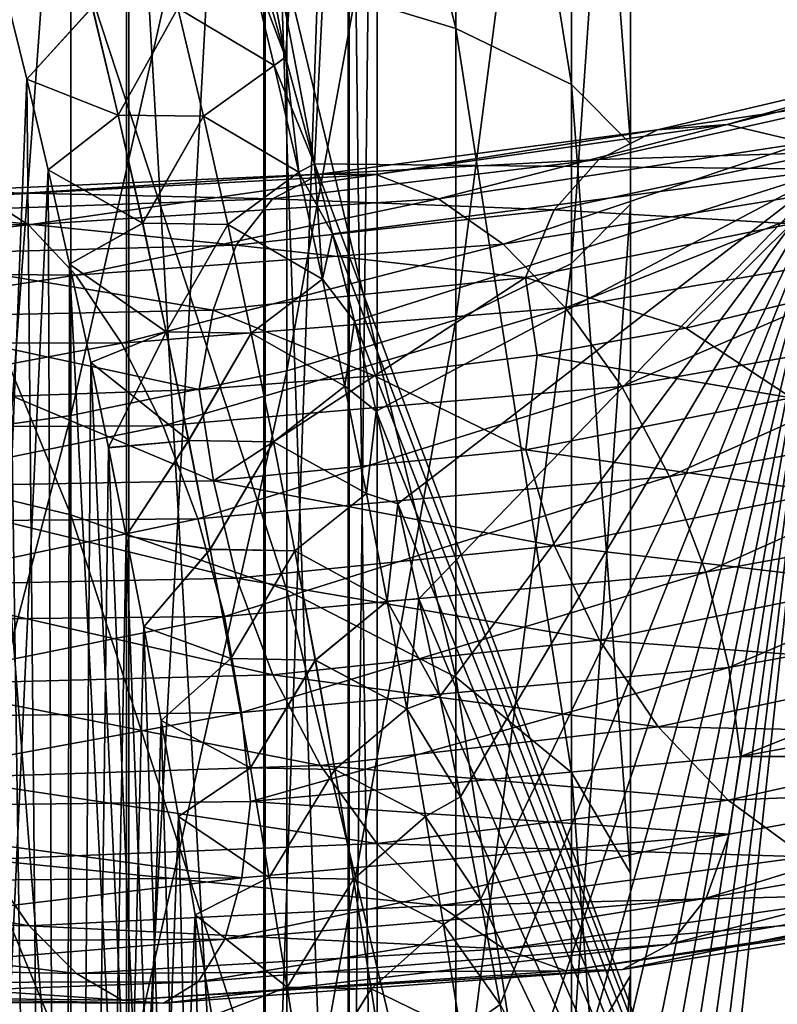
# Model space of a CAD drawing. Header units: metres. Extents: x -80 to 80, y -455 to 95.
# Tile 408 of 656: x 6.44 to 10.8, y -107.99 to -102.32. Entities that reach past the tile are written whole.
import ezdxf

# ---------------------------------------------------------------- set-up
doc = ezdxf.new("R2010")
doc.units = ezdxf.units.M
doc.layers.add('solid_501010_K_01', color=7, linetype='CONTINUOUS')
doc.layers.add('solid_501010_k_01_02', color=7, linetype='CONTINUOUS')

msp = doc.modelspace()

# ---------------------------------------------------------------- linework, layer by layer
at = {"layer": 'solid_501010_K_01'}
for points in [[(8.138932, -103.149658, 285.692749), (8.641002, -93.06414, 282.592926), (6.211315, -93.06414, 283.590271)], [(7.973248, -102.535934, 285.612549), (8.138932, -103.149658, 285.692749), (6.211315, -93.06414, 283.590271)], [(7.806744, -101.946709, 285.534424), (7.973248, -102.535934, 285.612549), (6.211315, -93.06414, 283.590271)], [(5.594839, -125.286697, 286.095825), (6.693491, -124.903366, 286.481903), (5.64194, -99.570839, 285.213287)], [(6.693491, -124.903366, 286.481903), (5.789732, -100.059715, 285.279877), (5.64194, -99.570839, 285.213287)], [(7.058206, -99.971039, 1111.132935), (7.058206, -114.336746, 1118.274292), (5.997412, -100.60714, 1110.013794)], [(6.693491, -124.903366, 286.481903), (5.938997, -100.57325, 285.349304), (5.789732, -100.059715, 285.279877)], [(6.693491, -124.903366, 286.481903), (6.089314, -101.115158, 285.421539), (5.938997, -100.57325, 285.349304)], [(7.058206, -114.336746, 1118.274292), (5.997412, -114.880135, 1117.1073), (5.997412, -100.60714, 1110.013794)], [(6.693491, -124.903366, 286.481903), (6.240568, -101.685852, 285.496643), (6.089314, -101.115158, 285.421539)], [(6.736957, -105.168839, 178.727844), (6.736957, -101.817696, 177.847321), (5.264322, -101.608498, 178.939545)], [(5.264322, -104.814117, 179.78183), (6.736957, -105.168839, 178.727844), (5.264322, -101.608498, 178.939545)], [(6.693491, -124.903366, 286.481903), (6.362265, -102.163017, 285.558807), (6.240568, -101.685852, 285.496643)], [(5.59474, -125.286728, 243.904205), (6.362363, -102.163414, 244.441147), (6.484419, -102.662056, 244.377075)], [(6.693491, -124.903366, 286.481903), (6.484328, -102.661682, 285.622894), (6.362265, -102.163017, 285.558807)], [(6.861045, -102.247932, 285.691376), (6.362265, -102.163017, 285.558807), (6.484328, -102.661682, 285.622894)], [(6.861398, -102.247833, 244.308578), (6.484419, -102.662056, 244.377075), (6.362363, -102.163414, 244.441147)], [(6.861398, -102.247833, 244.308578), (7.009393, -102.868698, 244.225357), (6.484419, -102.662056, 244.377075)], [(6.693491, -124.903366, 286.481903), (6.606784, -103.18354, 285.688934), (6.484328, -102.661682, 285.622894)], [(7.009393, -102.868698, 244.225357), (6.606865, -103.183891, 244.31102), (6.484419, -102.662056, 244.377075)], [(5.993622, -103.306686, 1106.330566), (8.17027, -103.209175, 1107.644409), (6.231832, -103.333687, 1105.739624)], [(7.897856, -103.350159, 1108.18103), (8.17027, -103.209175, 1107.644409), (5.993622, -103.306686, 1106.330566)], [(8.17027, -103.209175, 1107.644409), (8.494988, -103.210373, 1107.094727), (6.231832, -103.333687, 1105.739624)], [(6.231832, -103.333687, 1105.739624), (8.494988, -103.210373, 1107.094727), (6.494981, -103.500824, 1105.160767)], [(8.494988, -103.210373, 1107.094727), (8.853702, -103.350052, 1106.561523), (6.494981, -103.500824, 1105.160767)], [(5.793782, -103.425034, 1106.901733), (7.897856, -103.350159, 1108.18103), (5.993622, -103.306686, 1106.330566)], [(6.231832, -103.333687, 1105.739624), (6.494981, -103.500824, 1105.160767), (3.95012, -103.459595, 1104.127441)], [(7.6896, -103.616982, 1108.675049), (7.897856, -103.350159, 1108.18103), (5.793782, -103.425034, 1106.901733)], [(5.641008, -103.673462, 1107.422119), (7.6896, -103.616982, 1108.675049), (5.793782, -103.425034, 1106.901733)], [(3.95012, -103.459595, 1104.127441), (6.494981, -103.500824, 1105.160767), (4.115266, -103.767639, 1103.561401)], [(6.494981, -103.500824, 1105.160767), (6.766522, -103.789551, 1104.626465), (4.115266, -103.767639, 1103.561401)], [(7.556819, -103.991028, 1109.09668), (7.6896, -103.616982, 1108.675049), (5.641008, -103.673462, 1107.422119)], [(5.543602, -104.03434, 1107.860718), (7.556819, -103.991028, 1109.09668), (5.641008, -103.673462, 1107.422119)], [(4.115266, -103.767639, 1103.561401), (6.766522, -103.789551, 1104.626465), (4.275419, -104.177155, 1103.072754)], [(6.766522, -103.789551, 1104.626465), (7.029853, -104.181091, 1104.168579), (4.275419, -104.177155, 1103.072754)], [(4.275419, -104.177155, 1103.072754), (7.029853, -104.181091, 1104.168579), (4.420513, -104.668282, 1102.695313)], [(7.029853, -104.181091, 1104.168579), (7.268422, -104.656815, 1103.819092), (4.420513, -104.668282, 1102.695313)], [(5.544341, -105.009666, 1108.371948), (7.557827, -104.973534, 1109.608276), (6.402668, -104.48632, 1108.680664)], [(7.557827, -104.973534, 1109.608276), (7.476, -104.449081, 1109.388184), (6.402668, -104.48632, 1108.680664)], [(4.420513, -104.668282, 1102.695313), (7.268422, -104.656815, 1103.819092), (4.542338, -105.215683, 1102.45105)], [(7.268422, -104.656815, 1103.819092), (7.468734, -105.192314, 1103.598389), (4.542338, -105.215683, 1102.45105)], [(6.736957, -108.370453, 180.052658), (6.736957, -105.168839, 178.727844), (5.264322, -104.814117, 179.78183)], [(5.264322, -107.876701, 181.049118), (6.736957, -108.370453, 180.052658), (5.264322, -104.814117, 179.78183)], [(7.691499, -105.533501, 1109.672974), (7.557827, -104.973534, 1109.608276), (5.544341, -105.009666, 1108.371948)], [(5.642401, -105.575752, 1108.419312), (7.691499, -105.533501, 1109.672974), (5.544341, -105.009666, 1108.371948)], [(4.542338, -105.215683, 1102.45105), (7.468734, -105.192314, 1103.598389), (4.635594, -105.785378, 1102.344482)], [(7.468734, -105.192314, 1103.598389), (7.62207, -105.754059, 1103.509888), (4.635594, -105.785378, 1102.344482)], [(7.900521, -106.091148, 1109.608398), (7.691499, -105.533501, 1109.672974), (5.642401, -105.575752, 1108.419312)], [(5.795738, -106.145203, 1108.327637), (7.900521, -106.091148, 1109.608398), (5.642401, -105.575752, 1108.419312)], [(4.635594, -105.785378, 1102.344482), (7.62207, -105.754059, 1103.509888), (4.695232, -106.34317, 1102.37915)], [(7.62207, -105.754059, 1103.509888), (7.72013, -106.30825, 1103.556152), (4.695232, -106.34317, 1102.37915)], [(8.173578, -106.611504, 1109.416138), (7.900521, -106.091148, 1109.608398), (5.795738, -106.145203, 1108.327637)], [(5.996049, -106.682396, 1108.100098), (8.173578, -106.611504, 1109.416138), (5.795738, -106.145203, 1108.327637)], [(4.695232, -106.34317, 1102.37915), (7.72013, -106.30825, 1103.556152), (4.730627, -106.85524, 1102.562866)], [(7.72013, -106.30825, 1103.556152), (7.772001, -106.820107, 1103.747925), (4.730627, -106.85524, 1102.562866)], [(8.498786, -107.061073, 1109.099976), (8.173578, -106.611504, 1109.416138), (5.996049, -106.682396, 1108.100098)], [(6.234619, -107.153206, 1107.741699), (8.498786, -107.061073, 1109.099976), (5.996049, -106.682396, 1108.100098)], [(4.730627, -106.85524, 1102.562866), (7.72087, -107.258263, 1104.054077), (4.695683, -107.286331, 1102.876709)], [(6.49795, -107.534431, 1107.275146), (6.234619, -107.153206, 1107.741699), (3.791773, -107.06955, 1106.740601)], [(3.951926, -107.468056, 1106.242798), (6.49795, -107.534431, 1107.275146), (3.791773, -107.06955, 1106.740601)], [(8.857749, -107.417816, 1108.679688), (8.498786, -107.061073, 1109.099976), (6.234619, -107.153206, 1107.741699)], [(6.49795, -107.534431, 1107.275146), (8.857749, -107.417816, 1108.679688), (6.234619, -107.153206, 1107.741699)], [(7.72087, -107.258263, 1104.054077), (7.623463, -107.611374, 1104.483521), (4.636441, -107.629425, 1103.317627)], [(4.695683, -107.286331, 1102.876709), (7.72087, -107.258263, 1104.054077), (4.636441, -107.629425, 1103.317627)], [(9.227902, -107.66713, 1108.186279), (8.857749, -107.417816, 1108.679688), (6.49795, -107.534431, 1107.275146)], [(6.769491, -107.809952, 1106.733887), (6.49795, -107.534431, 1107.275146), (3.951926, -107.468056, 1106.242798)], [(4.117072, -107.7621, 1105.669312), (6.769491, -107.809952, 1106.733887), (3.951926, -107.468056, 1106.242798)], [(6.769491, -107.809952, 1106.733887), (9.227902, -107.66713, 1108.186279), (6.49795, -107.534431, 1107.275146)], [(7.623463, -107.611374, 1104.483521), (7.470689, -107.858002, 1104.995728), (4.543527, -107.862663, 1103.8479)], [(4.636441, -107.629425, 1103.317627), (7.623463, -107.611374, 1104.483521), (4.543527, -107.862663, 1103.8479)], [(7.032639, -107.963974, 1106.151611), (6.769491, -107.809952, 1106.733887), (4.117072, -107.7621, 1105.669312)], [(4.277114, -107.934837, 1105.055786), (7.032639, -107.963974, 1106.151611), (4.117072, -107.7621, 1105.669312)], [(7.470689, -107.858002, 1104.995728), (7.270849, -107.980942, 1105.561646), (4.421988, -107.96962, 1104.4375)], [(4.543527, -107.862663, 1103.8479), (7.470689, -107.858002, 1104.995728), (4.421988, -107.96962, 1104.4375)], [(5.555702, -110.803848, 182.534958), (6.736957, -108.370453, 180.052658), (5.264322, -107.876701, 181.049118)], [(7.270849, -107.980942, 1105.561646), (7.032639, -107.963974, 1106.151611), (4.277114, -107.934837, 1105.055786)], [(4.421988, -107.96962, 1104.4375), (7.270849, -107.980942, 1105.561646), (4.277114, -107.934837, 1105.055786)]]:
    msp.add_3dface(points, dxfattribs=at)
at = {"layer": 'solid_501010_k_01_02'}
for points in [[(7.973251, -102.535942, 244.387436), (7.80675, -101.946732, 244.465576), (8.641001, -93.06414, 247.407059)], [(8.138931, -103.149658, 244.307251), (7.973251, -102.535942, 244.387436), (8.641001, -93.06414, 247.407059)], [(11.121192, -103.180008, 245.737503), (8.138931, -103.149658, 244.307251), (8.641001, -93.06414, 247.407059)], [(8.138932, -103.149658, 285.692749), (11.12119, -103.180008, 284.262512), (8.641002, -93.06414, 282.592926)], [(11.121192, -103.180008, 245.737503), (8.641001, -93.06414, 247.407059), (10.915533, -93.06414, 248.720276)], [(11.12119, -103.180008, 284.262512), (10.915536, -93.06414, 281.279724), (8.641002, -93.06414, 282.592926)], [(6.013947, -94.661926, 1120.473755), (6.013947, -109.80146, 1128.014404), (7.071198, -95.299461, 1119.352051)], [(6.013947, -109.80146, 1128.014404), (7.071198, -110.346077, 1126.844849), (7.071198, -95.299461, 1119.352051)], [(7.071198, -95.299461, 1119.352051), (7.071198, -110.346077, 1126.844849), (7.856166, -96.026756, 1118.07251)], [(7.071198, -110.346077, 1126.844849), (7.856166, -110.967361, 1125.510498), (7.856166, -96.026756, 1118.07251)], [(7.856166, -96.026756, 1118.07251), (7.856166, -110.967361, 1125.510498), (8.338623, -96.815804, 1116.684204)], [(7.856166, -110.967361, 1125.510498), (8.338623, -111.641403, 1124.062866), (8.338623, -96.815804, 1116.684204)], [(8.338623, -96.815804, 1116.684204), (8.338623, -111.641403, 1124.062866), (8.499992, -97.636223, 1115.240845)], [(8.499992, -97.636223, 1115.240845), (8.499992, -112.342239, 1122.557739), (8.33406, -98.456413, 1113.797852)], [(8.338623, -111.641403, 1124.062866), (8.499992, -112.342239, 1122.557739), (8.499992, -97.636223, 1115.240845)], [(8.33406, -98.456413, 1113.797852), (8.33406, -113.042892, 1121.052979), (7.847216, -99.244804, 1112.410767)], [(8.951632, -102.369392, 174.96698), (8.951632, -98.536217, 174.498749), (7.980172, -98.451767, 176.065445)], [(7.980172, -102.074242, 176.507919), (8.951632, -102.369392, 174.96698), (7.980172, -98.451767, 176.065445)], [(8.499992, -112.342239, 1122.557739), (8.33406, -113.042892, 1121.052979), (8.33406, -98.456413, 1113.797852)], [(9.618257, -102.6931, 173.276947), (9.618257, -98.62883, 172.780502), (8.951632, -98.536217, 174.498749)], [(8.951632, -102.369392, 174.96698), (9.618257, -102.6931, 173.276947), (8.951632, -98.536217, 174.498749)], [(9.957342, -103.034332, 171.495377), (9.957342, -98.726456, 170.969177), (9.618257, -98.62883, 172.780502)], [(9.618257, -102.6931, 173.276947), (9.957342, -103.034332, 171.495377), (9.618257, -98.62883, 172.780502)], [(9.957342, -103.381485, 169.682953), (9.957342, -98.825775, 169.12648), (9.957342, -98.726456, 170.969177)], [(9.957342, -103.034332, 171.495377), (9.957342, -103.381485, 169.682953), (9.957342, -98.726456, 170.969177)], [(9.618257, -103.722717, 167.901398), (9.618257, -98.923409, 167.31517), (9.957342, -98.825775, 169.12648)], [(9.957342, -103.381485, 169.682953), (9.618257, -103.722717, 167.901398), (9.957342, -98.825775, 169.12648)], [(8.951632, -104.046425, 166.211365), (8.951632, -99.016022, 165.596909), (9.618257, -98.923409, 167.31517)], [(9.618257, -103.722717, 167.901398), (8.951632, -104.046425, 166.211365), (9.618257, -98.923409, 167.31517)], [(7.980172, -104.341576, 164.67041), (7.980172, -99.100464, 164.030212), (8.951632, -99.016022, 165.596909)], [(8.951632, -104.046425, 166.211365), (7.980172, -104.341576, 164.67041), (8.951632, -99.016022, 165.596909)], [(6.736957, -104.598122, 163.331024), (6.736957, -99.173866, 162.668457), (7.980172, -99.100464, 164.030212)], [(7.980172, -104.341576, 164.67041), (6.736957, -104.598122, 163.331024), (7.980172, -99.100464, 164.030212)], [(5.264322, -104.807327, 162.2388), (5.264322, -99.233719, 161.557983), (6.736957, -99.173866, 162.668457)], [(6.736957, -104.598122, 163.331024), (5.264322, -104.807327, 162.2388), (6.736957, -99.173866, 162.668457)], [(7.847216, -99.244804, 1112.410767), (7.847216, -113.71637, 1119.606567), (7.058206, -99.971039, 1111.132935)], [(8.33406, -113.042892, 1121.052979), (7.847216, -113.71637, 1119.606567), (7.847216, -99.244804, 1112.410767)], [(7.847216, -113.71637, 1119.606567), (7.058206, -114.336746, 1118.274292), (7.058206, -99.971039, 1111.132935)], [(7.980172, -105.603836, 177.435333), (7.980172, -102.074242, 176.507919), (6.736957, -101.817696, 177.847321)], [(6.736957, -105.168839, 178.727844), (7.980172, -105.603836, 177.435333), (6.736957, -101.817696, 177.847321)], [(7.759525, -101.969666, 285.557098), (7.973248, -102.535934, 285.612549), (7.806744, -101.946709, 285.534424)], [(7.759572, -101.969658, 244.442917), (7.80675, -101.946732, 244.465576), (7.973251, -102.535942, 244.387436)], [(7.759525, -101.969666, 285.557098), (7.353163, -102.252686, 285.701996), (7.907612, -102.582848, 285.647308)], [(7.907683, -102.582832, 244.352722), (7.353431, -102.252617, 244.29805), (7.759572, -101.969658, 244.442917)], [(7.759525, -101.969666, 285.557098), (7.907612, -102.582848, 285.647308), (7.973248, -102.535934, 285.612549)], [(7.907683, -102.582832, 244.352722), (7.759572, -101.969658, 244.442917), (7.973251, -102.535942, 244.387436)], [(8.951632, -106.104286, 175.948334), (8.951632, -102.369392, 174.96698), (7.980172, -102.074242, 176.507919)], [(7.980172, -105.603836, 177.435333), (8.951632, -106.104286, 175.948334), (7.980172, -102.074242, 176.507919)], [(6.861045, -102.247932, 285.691376), (6.484328, -102.661682, 285.622894), (7.009022, -102.868805, 285.774597)], [(6.861045, -102.247932, 285.691376), (7.009022, -102.868805, 285.774597), (7.353163, -102.252686, 285.701996)], [(7.353431, -102.252617, 244.29805), (7.009393, -102.868698, 244.225357), (6.861398, -102.247833, 244.308578)], [(7.009022, -102.868805, 285.774597), (7.500194, -102.874878, 285.789124), (7.353163, -102.252686, 285.701996)], [(7.353431, -102.252617, 244.29805), (7.500483, -102.874809, 244.210907), (7.009393, -102.868698, 244.225357)], [(7.907612, -102.582848, 285.647308), (7.353163, -102.252686, 285.701996), (7.500194, -102.874878, 285.789124)], [(7.907683, -102.582832, 244.352722), (7.500483, -102.874809, 244.210907), (7.353431, -102.252617, 244.29805)], [(9.618257, -106.65316, 174.317459), (9.618257, -102.6931, 173.276947), (8.951632, -102.369392, 174.96698)], [(8.951632, -106.104286, 175.948334), (9.618257, -106.65316, 174.317459), (8.951632, -102.369392, 174.96698)], [(10.514251, -102.922539, 1108.77356), (12.23203, -102.495056, 1110.735596), (10.958231, -103.027542, 1108.299561)], [(11.764464, -102.564682, 1111.167603), (12.23203, -102.495056, 1110.735596), (10.514251, -102.922539, 1108.77356)], [(7.907612, -102.582848, 285.647308), (8.049206, -103.197281, 285.736053), (7.973248, -102.535934, 285.612549)], [(7.907683, -102.582832, 244.352722), (7.973251, -102.535942, 244.387436), (8.138931, -103.149658, 244.307251)], [(8.049206, -103.197281, 285.736053), (8.138932, -103.149658, 285.692749), (7.973248, -102.535934, 285.612549)], [(10.112347, -102.95388, 1109.269775), (11.764464, -102.564682, 1111.167603), (10.514251, -102.922539, 1108.77356)], [(11.372212, -102.767738, 1111.605835), (11.764464, -102.564682, 1111.167603), (10.112347, -102.95388, 1109.269775)], [(7.907612, -102.582848, 285.647308), (7.500194, -102.874878, 285.789124), (8.049206, -103.197281, 285.736053)], [(8.049301, -103.197266, 244.263992), (7.500483, -102.874809, 244.210907), (7.907683, -102.582832, 244.352722)], [(8.049301, -103.197266, 244.263992), (7.907683, -102.582832, 244.352722), (8.138931, -103.149658, 244.307251)], [(5.59474, -125.286728, 243.904205), (6.484419, -102.662056, 244.377075), (6.606865, -103.183891, 244.31102)], [(7.009022, -102.868805, 285.774597), (6.484328, -102.661682, 285.622894), (6.606784, -103.18354, 285.688934)], [(9.957342, -107.231758, 172.598267), (9.957342, -103.034332, 171.495377), (9.618257, -102.6931, 173.276947)], [(9.618257, -106.65316, 174.317459), (9.957342, -107.231758, 172.598267), (9.618257, -102.6931, 173.276947)], [(9.77518, -103.12339, 1109.761597), (11.372212, -102.767738, 1111.605835), (10.112347, -102.95388, 1109.269775)], [(11.072343, -103.084923, 1112.025024), (11.372212, -102.767738, 1111.605835), (9.77518, -103.12339, 1109.761597)], [(7.009022, -102.868805, 285.774597), (6.606784, -103.18354, 285.688934), (7.150517, -103.491394, 285.856628)], [(7.009393, -102.868698, 244.225357), (7.150905, -103.491287, 244.143326), (6.606865, -103.183891, 244.31102)], [(7.009022, -102.868805, 285.774597), (7.150517, -103.491394, 285.856628), (7.500194, -102.874878, 285.789124)], [(7.500483, -102.874809, 244.210907), (7.150905, -103.491287, 244.143326), (7.009393, -102.868698, 244.225357)], [(7.150517, -103.491394, 285.856628), (7.640732, -103.498543, 285.874878), (7.500194, -102.874878, 285.789124)], [(7.500483, -102.874809, 244.210907), (7.64104, -103.498474, 244.125137), (7.150905, -103.491287, 244.143326)], [(8.049206, -103.197281, 285.736053), (7.500194, -102.874878, 285.789124), (7.640732, -103.498543, 285.874878)], [(8.049301, -103.197266, 244.263992), (7.64104, -103.498474, 244.125137), (7.500483, -102.874809, 244.210907)], [(8.17027, -103.209175, 1107.644409), (10.112347, -102.95388, 1109.269775), (8.494988, -103.210373, 1107.094727)], [(9.77518, -103.12339, 1109.761597), (10.112347, -102.95388, 1109.269775), (8.17027, -103.209175, 1107.644409)], [(8.494988, -103.210373, 1107.094727), (10.514251, -102.922539, 1108.77356), (8.853702, -103.350052, 1106.561523)], [(10.112347, -102.95388, 1109.269775), (10.514251, -102.922539, 1108.77356), (8.494988, -103.210373, 1107.094727)], [(10.514251, -102.922539, 1108.77356), (10.958231, -103.027542, 1108.299561), (8.853702, -103.350052, 1106.561523)], [(8.853702, -103.350052, 1106.561523), (10.958231, -103.027542, 1108.299561), (9.223856, -103.611404, 1106.074463)], [(10.958231, -103.027542, 1108.299561), (11.41637, -103.254303, 1107.873779), (9.223856, -103.611404, 1106.074463)], [(9.517422, -103.413368, 1110.221436), (11.072343, -103.084923, 1112.025024), (9.77518, -103.12339, 1109.761597)], [(10.881149, -103.494896, 1112.399414), (11.072343, -103.084923, 1112.025024), (9.517422, -103.413368, 1110.221436)], [(9.957342, -107.820374, 170.849289), (9.957342, -103.381485, 169.682953), (9.957342, -103.034332, 171.495377)], [(9.957342, -107.231758, 172.598267), (9.957342, -107.820374, 170.849289), (9.957342, -103.034332, 171.495377)], [(7.897856, -103.350159, 1108.18103), (9.77518, -103.12339, 1109.761597), (8.17027, -103.209175, 1107.644409)], [(9.517422, -103.413368, 1110.221436), (9.77518, -103.12339, 1109.761597), (7.897856, -103.350159, 1108.18103)], [(6.693438, -124.903381, 243.518112), (5.59474, -125.286728, 243.904205), (6.606865, -103.183891, 244.31102)], [(6.693491, -124.903366, 286.481903), (6.729867, -103.727005, 285.75705), (6.606784, -103.18354, 285.688934)], [(7.150517, -103.491394, 285.856628), (6.606784, -103.18354, 285.688934), (6.729867, -103.727005, 285.75705)], [(6.693438, -124.903381, 243.518112), (6.606865, -103.183891, 244.31102), (6.729939, -103.727325, 244.24292)], [(7.150905, -103.491287, 244.143326), (6.729939, -103.727325, 244.24292), (6.606865, -103.183891, 244.31102)], [(8.049206, -103.197281, 285.736053), (7.640732, -103.498543, 285.874878), (8.184613, -103.812904, 285.823273)], [(8.184732, -103.812881, 244.176773), (7.64104, -103.498474, 244.125137), (8.049301, -103.197266, 244.263992)], [(8.049206, -103.197281, 285.736053), (8.184613, -103.812904, 285.823273), (8.138932, -103.149658, 285.692749)], [(8.049301, -103.197266, 244.263992), (8.138931, -103.149658, 244.307251), (8.243674, -103.552658, 244.255295)], [(8.184732, -103.812881, 244.176773), (8.049301, -103.197266, 244.263992), (8.243674, -103.552658, 244.255295)], [(8.243674, -103.552658, 244.255295), (8.138931, -103.149658, 244.307251), (11.121192, -103.180008, 245.737503)], [(12.014874, -113.481277, 285.810364), (11.12119, -103.180008, 284.262512), (8.138932, -103.149658, 285.692749)], [(8.243662, -103.552612, 285.74472), (12.014874, -113.481277, 285.810364), (8.138932, -103.149658, 285.692749)], [(8.184613, -103.812904, 285.823273), (8.243662, -103.552612, 285.74472), (8.138932, -103.149658, 285.692749)], [(8.369874, -104.055756, 244.191101), (8.243674, -103.552658, 244.255295), (11.121192, -103.180008, 245.737503)], [(8.494734, -104.573677, 244.125824), (8.369874, -104.055756, 244.191101), (11.121192, -103.180008, 245.737503)], [(8.618401, -105.106461, 244.059708), (8.494734, -104.573677, 244.125824), (11.121192, -103.180008, 245.737503)], [(8.740445, -105.653854, 243.992798), (8.618401, -105.106461, 244.059708), (11.121192, -103.180008, 245.737503)], [(8.86043, -106.215607, 243.925171), (8.740445, -105.653854, 243.992798), (11.121192, -103.180008, 245.737503)], [(8.978451, -106.792206, 243.856918), (8.86043, -106.215607, 243.925171), (11.121192, -103.180008, 245.737503)], [(9.09433, -107.383308, 243.788254), (8.978451, -106.792206, 243.856918), (11.121192, -103.180008, 245.737503)], [(9.207618, -107.988121, 243.719345), (9.09433, -107.383308, 243.788254), (11.121192, -103.180008, 245.737503)], [(9.317998, -108.606255, 243.650284), (9.207618, -107.988121, 243.719345), (11.121192, -103.180008, 245.737503)], [(9.425593, -109.238518, 243.581192), (9.317998, -108.606255, 243.650284), (11.121192, -103.180008, 245.737503)], [(9.530066, -109.883865, 243.512283), (9.425593, -109.238518, 243.581192), (11.121192, -103.180008, 245.737503)], [(9.631024, -110.541046, 243.443802), (9.530066, -109.883865, 243.512283), (11.121192, -103.180008, 245.737503)], [(9.713399, -111.105049, 243.386398), (9.631024, -110.541046, 243.443802), (11.121192, -103.180008, 245.737503)], [(9.793194, -111.678055, 243.329391), (9.713399, -111.105049, 243.386398), (11.121192, -103.180008, 245.737503)], [(9.870226, -112.259163, 243.27298), (9.793194, -111.678055, 243.329391), (11.121192, -103.180008, 245.737503)], [(9.944318, -112.847511, 243.217285), (9.870226, -112.259163, 243.27298), (11.121192, -103.180008, 245.737503)], [(10.015372, -113.443024, 243.162399), (9.944318, -112.847511, 243.217285), (11.121192, -103.180008, 245.737503)], [(12.014874, -113.481277, 244.189621), (10.015372, -113.443024, 243.162399), (11.121192, -103.180008, 245.737503)], [(9.223856, -103.611404, 1106.074463), (11.41637, -103.254303, 1107.873779), (9.582818, -103.977425, 1105.662476)], [(11.41637, -103.254303, 1107.873779), (11.860659, -103.588066, 1107.521606), (9.582818, -103.977425, 1105.662476)], [(6.494981, -103.500824, 1105.160767), (8.853702, -103.350052, 1106.561523), (6.766522, -103.789551, 1104.626465)], [(8.853702, -103.350052, 1106.561523), (9.223856, -103.611404, 1106.074463), (6.766522, -103.789551, 1104.626465)], [(7.6896, -103.616982, 1108.675049), (9.517422, -103.413368, 1110.221436), (7.897856, -103.350159, 1108.18103)], [(9.353078, -103.80394, 1110.621582), (9.517422, -103.413368, 1110.221436), (7.6896, -103.616982, 1108.675049)], [(9.353078, -103.80394, 1110.621582), (10.881149, -103.494896, 1112.399414), (9.517422, -103.413368, 1110.221436)], [(9.618257, -108.398972, 169.130096), (9.618257, -103.722717, 167.901398), (9.957342, -103.381485, 169.682953)], [(9.957342, -107.820374, 170.849289), (9.618257, -108.398972, 169.130096), (9.957342, -103.381485, 169.682953)], [(7.150517, -103.491394, 285.856628), (6.729867, -103.727005, 285.75705), (7.285826, -104.11557, 285.937408)], [(7.150905, -103.491287, 244.143326), (7.286231, -104.115463, 244.062531), (6.729939, -103.727325, 244.24292)], [(7.150517, -103.491394, 285.856628), (7.285826, -104.11557, 285.937408), (7.640732, -103.498543, 285.874878)], [(7.64104, -103.498474, 244.125137), (7.286231, -104.115463, 244.062531), (7.150905, -103.491287, 244.143326)], [(7.285826, -104.11557, 285.937408), (7.775084, -104.123573, 285.959259), (7.640732, -103.498543, 285.874878)], [(7.64104, -103.498474, 244.125137), (7.775413, -104.123497, 244.040787), (7.286231, -104.115463, 244.062531)], [(8.184613, -103.812904, 285.823273), (7.640732, -103.498543, 285.874878), (7.775084, -104.123573, 285.959259)], [(8.184732, -103.812881, 244.176773), (7.775413, -104.123497, 244.040787), (7.64104, -103.498474, 244.125137)], [(9.353078, -103.80394, 1110.621582), (10.275835, -104.09536, 1112.005249), (10.881149, -103.494896, 1112.399414)], [(10.881149, -103.494896, 1112.399414), (10.275835, -104.09536, 1112.005249), (11.042088, -103.908936, 1113.021973)], [(8.184613, -103.812904, 285.823273), (8.369863, -104.05571, 285.808899), (8.243662, -103.552612, 285.74472)], [(8.184732, -103.812881, 244.176773), (8.243674, -103.552658, 244.255295), (8.369874, -104.055756, 244.191101)], [(8.243662, -103.552612, 285.74472), (8.369863, -104.05571, 285.808899), (12.014874, -113.481277, 285.810364)], [(9.582818, -103.977425, 1105.662476), (11.860659, -103.588066, 1107.521606), (9.908027, -104.431236, 1105.354736)], [(11.860659, -103.588066, 1107.521606), (12.263169, -104.014153, 1107.268433), (9.908027, -104.431236, 1105.354736)], [(6.766522, -103.789551, 1104.626465), (9.223856, -103.611404, 1106.074463), (7.029853, -104.181091, 1104.168579)], [(9.223856, -103.611404, 1106.074463), (9.582818, -103.977425, 1105.662476), (7.029853, -104.181091, 1104.168579)], [(7.556819, -103.991028, 1109.09668), (9.353078, -103.80394, 1110.621582), (7.6896, -103.616982, 1108.675049)], [(6.693438, -124.903381, 243.518112), (6.729939, -103.727325, 244.24292), (6.852866, -104.29335, 244.17305)], [(6.693491, -124.903366, 286.481903), (7.778724, -124.441437, 286.942841), (6.729867, -103.727005, 285.75705)], [(7.778724, -124.441437, 286.942841), (6.852804, -104.293053, 285.826904), (6.729867, -103.727005, 285.75705)], [(7.285826, -104.11557, 285.937408), (6.729867, -103.727005, 285.75705), (6.852804, -104.293053, 285.826904)], [(7.286231, -104.115463, 244.062531), (6.852866, -104.29335, 244.17305), (6.729939, -103.727325, 244.24292)], [(8.951632, -108.947845, 167.499237), (8.951632, -104.046425, 166.211365), (9.618257, -103.722717, 167.901398)], [(9.618257, -108.398972, 169.130096), (8.951632, -108.947845, 167.499237), (9.618257, -103.722717, 167.901398)], [(7.556819, -103.991028, 1109.09668), (8.484832, -104.369102, 1110.182129), (9.353078, -103.80394, 1110.621582)], [(8.184613, -103.812904, 285.823273), (7.775084, -104.123573, 285.959259), (8.314138, -104.429619, 285.908997)], [(8.314282, -104.429596, 244.091064), (7.775413, -104.123497, 244.040787), (8.184732, -103.812881, 244.176773)], [(8.184613, -103.812904, 285.823273), (8.314138, -104.429619, 285.908997), (8.369863, -104.05571, 285.808899)], [(8.314282, -104.429596, 244.091064), (8.184732, -103.812881, 244.176773), (8.369874, -104.055756, 244.191101)], [(9.353078, -103.80394, 1110.621582), (8.484832, -104.369102, 1110.182129), (9.420844, -104.249992, 1111.056519)], [(9.353078, -103.80394, 1110.621582), (9.420844, -104.249992, 1111.056519), (10.275835, -104.09536, 1112.005249)], [(10.882601, -104.496597, 1112.914185), (11.042088, -103.908936, 1113.021973), (10.275835, -104.09536, 1112.005249)], [(5.543602, -104.03434, 1107.860718), (7.476, -104.449081, 1109.388184), (7.556819, -103.991028, 1109.09668)], [(7.029853, -104.181091, 1104.168579), (9.582818, -103.977425, 1105.662476), (7.268422, -104.656815, 1103.819092)], [(9.582818, -103.977425, 1105.662476), (9.908027, -104.431236, 1105.354736), (7.268422, -104.656815, 1103.819092)], [(7.556819, -103.991028, 1109.09668), (7.476, -104.449081, 1109.388184), (8.484832, -104.369102, 1110.182129)], [(5.543602, -104.03434, 1107.860718), (6.402668, -104.48632, 1108.680664), (7.476, -104.449081, 1109.388184)], [(7.980172, -109.448303, 166.012222), (7.980172, -104.341576, 164.67041), (8.951632, -104.046425, 166.211365)], [(8.951632, -108.947845, 167.499237), (7.980172, -109.448303, 166.012222), (8.951632, -104.046425, 166.211365)], [(9.908027, -104.431236, 1105.354736), (12.263169, -104.014153, 1107.268433), (10.181084, -104.94976, 1105.169434)], [(12.263169, -104.014153, 1107.268433), (12.601131, -104.511177, 1107.129272), (10.181084, -104.94976, 1105.169434)], [(8.314138, -104.429619, 285.908997), (8.494723, -104.573631, 285.874176), (8.369863, -104.05571, 285.808899)], [(8.314282, -104.429596, 244.091064), (8.369874, -104.055756, 244.191101), (8.494734, -104.573677, 244.125824)], [(8.369863, -104.05571, 285.808899), (8.494723, -104.573631, 285.874176), (12.014874, -113.481277, 285.810364)], [(10.882601, -104.496597, 1112.914185), (10.275835, -104.09536, 1112.005249), (9.420844, -104.249992, 1111.056519)], [(7.285826, -104.11557, 285.937408), (6.852804, -104.293053, 285.826904), (6.95455, -104.782875, 285.886292)], [(7.286231, -104.115463, 244.062531), (7.415667, -104.741112, 243.983017), (6.852866, -104.29335, 244.17305)], [(7.285826, -104.11557, 285.937408), (6.95455, -104.782875, 285.886292), (7.415244, -104.741211, 286.016937)], [(7.285826, -104.11557, 285.937408), (7.415244, -104.741211, 286.016937), (7.775084, -104.123573, 285.959259)], [(7.775413, -104.123497, 244.040787), (7.415667, -104.741112, 243.983017), (7.286231, -104.115463, 244.062531)], [(7.415244, -104.741211, 286.016937), (7.903555, -104.749863, 286.042175), (7.775084, -104.123573, 285.959259)], [(7.775413, -104.123497, 244.040787), (7.903904, -104.749786, 243.957855), (7.415667, -104.741112, 243.983017)], [(8.314138, -104.429619, 285.908997), (7.775084, -104.123573, 285.959259), (7.903555, -104.749863, 286.042175)], [(8.314282, -104.429596, 244.091064), (7.903904, -104.749786, 243.957855), (7.775413, -104.123497, 244.040787)], [(9.354326, -104.795303, 1111.134399), (9.420844, -104.249992, 1111.056519), (8.484832, -104.369102, 1110.182129)], [(9.354326, -104.795303, 1111.134399), (10.882601, -104.496597, 1112.914185), (9.420844, -104.249992, 1111.056519)], [(6.693438, -124.903381, 243.518112), (6.852866, -104.29335, 244.17305), (6.954604, -104.783142, 244.113663)], [(7.778724, -124.441437, 286.942841), (6.95455, -104.782875, 285.886292), (6.852804, -104.293053, 285.826904)], [(7.415667, -104.741112, 243.983017), (6.954604, -104.783142, 244.113663), (6.852866, -104.29335, 244.17305)], [(6.736957, -109.883293, 164.719711), (6.736957, -104.598122, 163.331024), (7.980172, -104.341576, 164.67041)], [(7.980172, -109.448303, 166.012222), (6.736957, -109.883293, 164.719711), (7.980172, -104.341576, 164.67041)], [(7.557827, -104.973534, 1109.608276), (8.484832, -104.369102, 1110.182129), (7.476, -104.449081, 1109.388184)], [(7.557827, -104.973534, 1109.608276), (9.354326, -104.795303, 1111.134399), (8.484832, -104.369102, 1110.182129)], [(7.268422, -104.656815, 1103.819092), (9.908027, -104.431236, 1105.354736), (7.468734, -105.192314, 1103.598389)], [(9.908027, -104.431236, 1105.354736), (10.181084, -104.94976, 1105.169434), (7.468734, -105.192314, 1103.598389)], [(8.314138, -104.429619, 285.908997), (7.903555, -104.749863, 286.042175), (8.438065, -105.047371, 285.993134)], [(8.438232, -105.04734, 244.006927), (7.903904, -104.749786, 243.957855), (8.314282, -104.429596, 244.091064)], [(8.314138, -104.429619, 285.908997), (8.438065, -105.047371, 285.993134), (8.494723, -104.573631, 285.874176)], [(8.438232, -105.04734, 244.006927), (8.314282, -104.429596, 244.091064), (8.494734, -104.573677, 244.125824)], [(11.075077, -105.039505, 1113.029541), (10.882601, -104.496597, 1112.914185), (9.354326, -104.795303, 1111.134399)], [(10.181084, -104.94976, 1105.169434), (12.601131, -104.511177, 1107.129272), (10.390105, -105.500122, 1105.108276)], [(12.601131, -104.511177, 1107.129272), (12.859838, -105.047096, 1107.104004), (10.390105, -105.500122, 1105.108276)], [(5.264322, -110.238022, 163.665726), (5.264322, -104.807327, 162.2388), (6.736957, -104.598122, 163.331024)], [(6.736957, -109.883293, 164.719711), (5.264322, -110.238022, 163.665726), (6.736957, -104.598122, 163.331024)], [(8.438065, -105.047371, 285.993134), (8.61839, -105.106415, 285.940277), (8.494723, -104.573631, 285.874176)], [(8.438232, -105.04734, 244.006927), (8.494734, -104.573677, 244.125824), (8.618401, -105.106461, 244.059708)], [(8.494723, -104.573631, 285.874176), (8.61839, -105.106415, 285.940277), (12.014874, -113.481277, 285.810364)], [(6.693438, -124.903381, 243.518112), (6.954604, -104.783142, 244.113663), (7.056188, -105.290436, 244.053009)], [(7.415244, -104.741211, 286.016937), (6.95455, -104.782875, 285.886292), (7.056143, -105.290215, 285.94696)], [(7.778724, -124.441437, 286.942841), (7.056143, -105.290215, 285.94696), (6.95455, -104.782875, 285.886292)], [(7.415667, -104.741112, 243.983017), (7.056188, -105.290436, 244.053009), (6.954604, -104.783142, 244.113663)], [(7.415244, -104.741211, 286.016937), (7.056143, -105.290215, 285.94696), (7.539036, -105.36821, 286.095123)], [(7.415667, -104.741112, 243.983017), (7.539475, -105.368103, 243.904816), (7.056188, -105.290436, 244.053009)], [(7.415244, -104.741211, 286.016937), (7.539036, -105.36821, 286.095123), (7.903555, -104.749863, 286.042175)], [(7.903904, -104.749786, 243.957855), (7.539475, -105.368103, 243.904816), (7.415667, -104.741112, 243.983017)], [(7.539036, -105.36821, 286.095123), (8.026407, -105.377327, 286.123627), (7.903555, -104.749863, 286.042175)], [(7.903904, -104.749786, 243.957855), (8.026777, -105.377251, 243.876419), (7.539475, -105.368103, 243.904816)], [(8.438065, -105.047371, 285.993134), (7.903555, -104.749863, 286.042175), (8.026407, -105.377327, 286.123627)], [(8.438232, -105.04734, 244.006927), (8.026777, -105.377251, 243.876419), (7.903904, -104.749786, 243.957855)], [(9.519773, -105.34745, 1111.221924), (9.354326, -104.795303, 1111.134399), (7.557827, -104.973534, 1109.608276)], [(9.519773, -105.34745, 1111.221924), (11.075077, -105.039505, 1113.029541), (9.354326, -104.795303, 1111.134399)], [(7.468734, -105.192314, 1103.598389), (10.181084, -104.94976, 1105.169434), (7.62207, -105.754059, 1103.509888)], [(10.181084, -104.94976, 1105.169434), (10.390105, -105.500122, 1105.108276), (7.62207, -105.754059, 1103.509888)], [(7.691499, -105.533501, 1109.672974), (9.519773, -105.34745, 1111.221924), (7.557827, -104.973534, 1109.608276)], [(8.438065, -105.047371, 285.993134), (8.026407, -105.377327, 286.123627), (8.55661, -105.6661, 286.075714)], [(8.556803, -105.666061, 243.924362), (8.026777, -105.377251, 243.876419), (8.438232, -105.04734, 244.006927)], [(8.438065, -105.047371, 285.993134), (8.55661, -105.6661, 286.075714), (8.61839, -105.106415, 285.940277)], [(8.556803, -105.666061, 243.924362), (8.438232, -105.04734, 244.006927), (8.618401, -105.106461, 244.059708)], [(11.37605, -105.564522, 1113.043335), (11.075077, -105.039505, 1113.029541), (9.519773, -105.34745, 1111.221924)], [(10.390105, -105.500122, 1105.108276), (12.859838, -105.047096, 1107.104004), (10.523778, -106.049049, 1105.172363)], [(12.859838, -105.047096, 1107.104004), (13.025285, -105.589325, 1107.191528), (10.523778, -106.049049, 1105.172363)], [(8.55661, -105.6661, 286.075714), (8.740436, -105.653809, 286.007202), (8.61839, -105.106415, 285.940277)], [(8.556803, -105.666061, 243.924362), (8.618401, -105.106461, 244.059708), (8.740445, -105.653854, 243.992798)], [(8.61839, -105.106415, 285.940277), (8.740436, -105.653809, 286.007202), (12.014874, -113.481277, 285.810364)], [(7.980172, -108.975929, 178.830704), (7.980172, -105.603836, 177.435333), (6.736957, -105.168839, 178.727844)], [(6.736957, -108.370453, 180.052658), (7.980172, -108.975929, 178.830704), (6.736957, -105.168839, 178.727844)], [(6.693438, -124.903381, 243.518112), (7.056188, -105.290436, 244.053009), (7.157582, -105.814453, 243.991104)], [(7.778724, -124.441437, 286.942841), (7.157547, -105.81427, 286.008881), (7.056143, -105.290215, 285.94696)], [(7.539036, -105.36821, 286.095123), (7.056143, -105.290215, 285.94696), (7.157547, -105.81427, 286.008881)], [(7.539475, -105.368103, 243.904816), (7.157582, -105.814453, 243.991104), (7.056188, -105.290436, 244.053009)], [(9.778479, -105.890121, 1111.192871), (9.519773, -105.34745, 1111.221924), (7.691499, -105.533501, 1109.672974)], [(9.778479, -105.890121, 1111.192871), (11.37605, -105.564522, 1113.043335), (9.519773, -105.34745, 1111.221924)], [(7.539036, -105.36821, 286.095123), (7.157547, -105.81427, 286.008881), (7.657413, -105.996475, 286.171967)], [(7.539475, -105.368103, 243.904816), (7.657868, -105.996368, 243.827972), (7.157582, -105.814453, 243.991104)], [(7.539036, -105.36821, 286.095123), (7.657413, -105.996475, 286.171967), (8.026407, -105.377327, 286.123627)], [(8.026777, -105.377251, 243.876419), (7.657868, -105.996368, 243.827972), (7.539475, -105.368103, 243.904816)], [(7.657413, -105.996475, 286.171967), (8.143854, -106.005905, 286.203552), (8.026407, -105.377327, 286.123627)], [(8.026777, -105.377251, 243.876419), (8.144243, -106.005829, 243.796478), (7.657868, -105.996368, 243.827972)], [(8.55661, -105.6661, 286.075714), (8.026407, -105.377327, 286.123627), (8.143854, -106.005905, 286.203552)], [(8.556803, -105.666061, 243.924362), (8.144243, -106.005829, 243.796478), (8.026777, -105.377251, 243.876419)], [(7.62207, -105.754059, 1103.509888), (10.390105, -105.500122, 1105.108276), (7.72013, -106.30825, 1103.556152)], [(10.390105, -105.500122, 1105.108276), (10.523778, -106.049049, 1105.172363), (7.72013, -106.30825, 1103.556152)], [(7.900521, -106.091148, 1109.608398), (9.778479, -105.890121, 1111.192871), (7.691499, -105.533501, 1109.672974)], [(11.769228, -106.038467, 1112.953003), (11.37605, -105.564522, 1113.043335), (9.778479, -105.890121, 1111.192871)], [(8.951632, -109.672531, 177.42485), (8.951632, -106.104286, 175.948334), (7.980172, -105.603836, 177.435333)], [(7.980172, -108.975929, 178.830704), (8.951632, -109.672531, 177.42485), (7.980172, -105.603836, 177.435333)], [(10.523778, -106.049049, 1105.172363), (13.025285, -105.589325, 1107.191528), (10.590233, -106.560524, 1105.375977)], [(13.025285, -105.589325, 1107.191528), (13.104443, -106.100166, 1107.410889), (10.590233, -106.560524, 1105.375977)], [(8.55661, -105.6661, 286.075714), (8.143854, -106.005905, 286.203552), (8.669982, -106.285744, 286.156677)], [(8.670199, -106.285706, 243.843384), (8.144243, -106.005829, 243.796478), (8.556803, -105.666061, 243.924362)], [(8.55661, -105.6661, 286.075714), (8.669982, -106.285744, 286.156677), (8.740436, -105.653809, 286.007202)], [(8.556803, -105.666061, 243.924362), (8.740445, -105.653854, 243.992798), (8.86043, -106.215607, 243.925171)], [(8.670199, -106.285706, 243.843384), (8.556803, -105.666061, 243.924362), (8.86043, -106.215607, 243.925171)], [(8.669982, -106.285744, 286.156677), (8.860421, -106.215569, 286.074829), (8.740436, -105.653809, 286.007202)], [(8.740436, -105.653809, 286.007202), (8.860421, -106.215569, 286.074829), (12.014874, -113.481277, 285.810364)], [(6.693438, -124.903381, 243.518112), (7.157582, -105.814453, 243.991104), (7.257901, -106.353477, 243.928421)], [(7.778724, -124.441437, 286.942841), (7.257875, -106.353333, 286.071564), (7.157547, -105.81427, 286.008881)], [(7.657413, -105.996475, 286.171967), (7.157547, -105.81427, 286.008881), (7.257875, -106.353333, 286.071564)], [(7.657868, -105.996368, 243.827972), (7.257901, -106.353477, 243.928421), (7.157582, -105.814453, 243.991104)], [(10.116441, -106.389168, 1111.046875), (9.778479, -105.890121, 1111.192871), (7.900521, -106.091148, 1109.608398)], [(10.116441, -106.389168, 1111.046875), (11.769228, -106.038467, 1112.953003), (9.778479, -105.890121, 1111.192871)], [(7.657413, -105.996475, 286.171967), (7.257875, -106.353333, 286.071564), (7.770577, -106.625923, 286.247406)], [(7.657868, -105.996368, 243.827972), (7.77105, -106.625816, 243.752518), (7.257901, -106.353477, 243.928421)], [(7.657413, -105.996475, 286.171967), (7.770577, -106.625923, 286.247406), (8.143854, -106.005905, 286.203552)], [(8.144243, -106.005829, 243.796478), (7.77105, -106.625816, 243.752518), (7.657868, -105.996368, 243.827972)], [(7.770577, -106.625923, 286.247406), (8.256104, -106.635521, 286.281952), (8.143854, -106.005905, 286.203552)], [(8.144243, -106.005829, 243.796478), (8.256515, -106.635437, 243.718063), (7.77105, -106.625816, 243.752518)], [(8.669982, -106.285744, 286.156677), (8.143854, -106.005905, 286.203552), (8.256104, -106.635521, 286.281952)], [(8.670199, -106.285706, 243.843384), (8.256515, -106.635437, 243.718063), (8.144243, -106.005829, 243.796478)], [(7.72013, -106.30825, 1103.556152), (10.523778, -106.049049, 1105.172363), (7.772001, -106.820107, 1103.747925)], [(10.523778, -106.049049, 1105.172363), (10.590233, -106.560524, 1105.375977), (7.772001, -106.820107, 1103.747925)], [(8.173578, -106.611504, 1109.416138), (10.116441, -106.389168, 1111.046875), (7.900521, -106.091148, 1109.608398)], [(12.237499, -106.429588, 1112.757813), (11.769228, -106.038467, 1112.953003), (10.116441, -106.389168, 1111.046875)], [(9.618257, -110.436523, 175.883011), (9.618257, -106.65316, 174.317459), (8.951632, -106.104286, 175.948334)], [(8.951632, -109.672531, 177.42485), (9.618257, -110.436523, 175.883011), (8.951632, -106.104286, 175.948334)], [(10.590233, -106.560524, 1105.375977), (13.104443, -106.100166, 1107.410889), (13.026532, -106.560524, 1107.69397)], [(8.669982, -106.285744, 286.156677), (8.978443, -106.792168, 286.143066), (8.860421, -106.215569, 286.074829)], [(8.670199, -106.285706, 243.843384), (8.86043, -106.215607, 243.925171), (8.978451, -106.792206, 243.856918)], [(8.860421, -106.215569, 286.074829), (8.978443, -106.792168, 286.143066), (12.014874, -113.481277, 285.810364)], [(8.669982, -106.285744, 286.156677), (8.256104, -106.635521, 286.281952), (8.778388, -106.90625, 286.236023)], [(8.778631, -106.906212, 243.764053), (8.256515, -106.635437, 243.718063), (8.670199, -106.285706, 243.843384)], [(8.669982, -106.285744, 286.156677), (8.778388, -106.90625, 286.236023), (8.978443, -106.792168, 286.143066)], [(8.778631, -106.906212, 243.764053), (8.670199, -106.285706, 243.843384), (8.978451, -106.792206, 243.856918)], [(6.693438, -124.903381, 243.518112), (7.257901, -106.353477, 243.928421), (7.356266, -106.905815, 243.865402)], [(7.778724, -124.441437, 286.942841), (7.356248, -106.905708, 286.134583), (7.257875, -106.353333, 286.071564)], [(7.770577, -106.625923, 286.247406), (7.257875, -106.353333, 286.071564), (7.356248, -106.905708, 286.134583)], [(7.77105, -106.625816, 243.752518), (7.356266, -106.905815, 243.865402), (7.257901, -106.353477, 243.928421)], [(10.518951, -106.811882, 1110.785522), (10.116441, -106.389168, 1111.046875), (8.173578, -106.611504, 1109.416138)], [(10.518951, -106.811882, 1110.785522), (12.237499, -106.429588, 1112.757813), (10.116441, -106.389168, 1111.046875)], [(12.754374, -106.71907, 1112.470825), (12.237499, -106.429588, 1112.757813), (10.518951, -106.811882, 1110.785522)], [(7.772001, -106.820107, 1103.747925), (10.590233, -106.560524, 1105.375977), (10.524786, -107.008492, 1105.671875)], [(13.026532, -106.560524, 1107.69397), (12.862189, -106.945343, 1108.085938), (10.392004, -107.375633, 1106.084961)], [(10.524786, -107.008492, 1105.671875), (13.026532, -106.560524, 1107.69397), (10.392004, -107.375633, 1106.084961)], [(10.590233, -106.560524, 1105.375977), (13.026532, -106.560524, 1107.69397), (10.524786, -107.008492, 1105.671875)], [(7.770577, -106.625923, 286.247406), (7.356248, -106.905708, 286.134583), (7.878732, -107.25647, 286.321411)], [(7.77105, -106.625816, 243.752518), (7.879222, -107.256371, 243.678497), (7.356266, -106.905815, 243.865402)], [(7.770577, -106.625923, 286.247406), (7.878732, -107.25647, 286.321411), (8.256104, -106.635521, 286.281952)], [(8.256515, -106.635437, 243.718063), (7.879222, -107.256371, 243.678497), (7.77105, -106.625816, 243.752518)], [(7.878732, -107.25647, 286.321411), (8.363366, -107.266098, 286.358795), (8.256104, -106.635521, 286.281952)], [(8.256515, -106.635437, 243.718063), (8.363796, -107.266022, 243.641235), (7.879222, -107.256371, 243.678497)], [(8.498786, -107.061073, 1109.099976), (10.518951, -106.811882, 1110.785522), (8.173578, -106.611504, 1109.416138)], [(8.778388, -106.90625, 286.236023), (8.256104, -106.635521, 286.281952), (8.363366, -107.266098, 286.358795)], [(8.778631, -106.906212, 243.764053), (8.363796, -107.266022, 243.641235), (8.256515, -106.635437, 243.718063)], [(9.957342, -111.24189, 174.257645), (9.957342, -107.231758, 172.598267), (9.618257, -106.65316, 174.317459)], [(9.618257, -110.436523, 175.883011), (9.957342, -111.24189, 174.257645), (9.618257, -106.65316, 174.317459)], [(10.96324, -107.137718, 1110.425903), (12.754374, -106.71907, 1112.470825), (10.518951, -106.811882, 1110.785522)], [(4.730627, -106.85524, 1102.562866), (7.772001, -106.820107, 1103.747925), (7.72087, -107.258263, 1104.054077)], [(7.772001, -106.820107, 1103.747925), (10.524786, -107.008492, 1105.671875), (7.72087, -107.258263, 1104.054077)], [(10.96324, -107.137718, 1110.425903), (10.518951, -106.811882, 1110.785522), (8.498786, -107.061073, 1109.099976)], [(8.778388, -106.90625, 286.236023), (9.094322, -107.38327, 286.211731), (8.978443, -106.792168, 286.143066)], [(8.778631, -106.906212, 243.764053), (8.978451, -106.792206, 243.856918), (9.09433, -107.383308, 243.788254)], [(8.978443, -106.792168, 286.143066), (9.094322, -107.38327, 286.211731), (12.014874, -113.481277, 285.810364)], [(6.693438, -124.903381, 243.518112), (7.356266, -106.905815, 243.865402), (7.452764, -107.471779, 243.802063)], [(7.778724, -124.441437, 286.942841), (7.452751, -107.471703, 286.197937), (7.356248, -106.905708, 286.134583)], [(7.878732, -107.25647, 286.321411), (7.356248, -106.905708, 286.134583), (7.452751, -107.471703, 286.197937)], [(7.879222, -107.256371, 243.678497), (7.452764, -107.471779, 243.802063), (7.356266, -106.905815, 243.865402)], [(8.778388, -106.90625, 286.236023), (8.363366, -107.266098, 286.358795), (8.882015, -107.52758, 286.313721)], [(8.882283, -107.527534, 243.686356), (8.363796, -107.266022, 243.641235), (8.778631, -106.906212, 243.764053)], [(8.778388, -106.90625, 286.236023), (8.882015, -107.52758, 286.313721), (9.094322, -107.38327, 286.211731)], [(8.882283, -107.527534, 243.686356), (8.778631, -106.906212, 243.764053), (9.09433, -107.383308, 243.788254)], [(12.862189, -106.945343, 1108.085938), (12.604431, -107.234505, 1108.538086), (10.183749, -107.641083, 1106.570923)], [(10.392004, -107.375633, 1106.084961), (12.862189, -106.945343, 1108.085938), (10.183749, -107.641083, 1106.570923)], [(10.524786, -107.008492, 1105.671875), (10.392004, -107.375633, 1106.084961), (7.623463, -107.611374, 1104.483521)], [(7.72087, -107.258263, 1104.054077), (10.524786, -107.008492, 1105.671875), (7.623463, -107.611374, 1104.483521)], [(8.857749, -107.417816, 1108.679688), (10.96324, -107.137718, 1110.425903), (8.498786, -107.061073, 1109.099976)], [(11.421379, -107.353958, 1109.994629), (10.96324, -107.137718, 1110.425903), (8.857749, -107.417816, 1108.679688)], [(7.878732, -107.25647, 286.321411), (7.452751, -107.471703, 286.197937), (7.982049, -107.888046, 286.393951)], [(7.879222, -107.256371, 243.678497), (7.982556, -107.887947, 243.605942), (7.452764, -107.471779, 243.802063)], [(7.878732, -107.25647, 286.321411), (7.982049, -107.888046, 286.393951), (8.363366, -107.266098, 286.358795)], [(8.363796, -107.266022, 243.641235), (7.982556, -107.887947, 243.605942), (7.879222, -107.256371, 243.678497)], [(7.982049, -107.888046, 286.393951), (8.465807, -107.897598, 286.434052), (8.363366, -107.266098, 286.358795)], [(8.363796, -107.266022, 243.641235), (8.466258, -107.897522, 243.565979), (7.982556, -107.887947, 243.605942)], [(8.882015, -107.52758, 286.313721), (8.363366, -107.266098, 286.358795), (8.465807, -107.897598, 286.434052)], [(8.882283, -107.527534, 243.686356), (8.466258, -107.897522, 243.565979), (8.363796, -107.266022, 243.641235)], [(12.604431, -107.234505, 1108.538086), (12.267263, -107.40834, 1109.024292), (9.911335, -107.786552, 1107.102051)], [(10.183749, -107.641083, 1106.570923), (12.604431, -107.234505, 1108.538086), (9.911335, -107.786552, 1107.102051)], [(9.957342, -112.061203, 172.604141), (9.957342, -107.820374, 170.849289), (9.957342, -107.231758, 172.598267)], [(9.957342, -111.24189, 174.257645), (9.957342, -112.061203, 172.604141), (9.957342, -107.231758, 172.598267)], [(10.392004, -107.375633, 1106.084961), (10.183749, -107.641083, 1106.570923), (7.470689, -107.858002, 1104.995728)], [(7.623463, -107.611374, 1104.483521), (10.392004, -107.375633, 1106.084961), (7.470689, -107.858002, 1104.995728)], [(9.227902, -107.66713, 1108.186279), (11.421379, -107.353958, 1109.994629), (8.857749, -107.417816, 1108.679688)], [(8.882015, -107.52758, 286.313721), (9.207611, -107.988083, 286.28064), (9.094322, -107.38327, 286.211731)], [(8.882283, -107.527534, 243.686356), (9.09433, -107.383308, 243.788254), (9.207618, -107.988121, 243.719345)], [(9.094322, -107.38327, 286.211731), (9.207611, -107.988083, 286.28064), (12.014874, -113.481277, 285.810364)], [(11.86536, -107.448212, 1109.518555), (11.421379, -107.353958, 1109.994629), (9.227902, -107.66713, 1108.186279)], [(9.586617, -107.794724, 1107.650269), (11.86536, -107.448212, 1109.518555), (9.227902, -107.66713, 1108.186279)], [(12.267263, -107.40834, 1109.024292), (11.86536, -107.448212, 1109.518555), (9.586617, -107.794724, 1107.650269)], [(9.911335, -107.786552, 1107.102051), (12.267263, -107.40834, 1109.024292), (9.586617, -107.794724, 1107.650269)], [(6.693438, -124.903381, 243.518112), (7.452764, -107.471779, 243.802063), (7.547912, -108.052361, 243.738144)], [(7.778724, -124.441437, 286.942841), (7.547903, -108.052307, 286.261841), (7.452751, -107.471703, 286.197937)], [(7.982049, -107.888046, 286.393951), (7.452751, -107.471703, 286.197937), (7.547903, -108.052307, 286.261841)], [(7.982556, -107.887947, 243.605942), (7.547912, -108.052361, 243.738144), (7.452764, -107.471779, 243.802063)], [(8.882015, -107.52758, 286.313721), (8.465807, -107.897598, 286.434052), (8.981009, -108.149681, 286.38974)], [(8.981302, -108.149635, 243.610336), (8.466258, -107.897522, 243.565979), (8.882283, -107.527534, 243.686356)], [(8.882015, -107.52758, 286.313721), (8.981009, -108.149681, 286.38974), (9.207611, -107.988083, 286.28064)], [(8.981302, -108.149635, 243.610336), (8.882283, -107.527534, 243.686356), (9.207618, -107.988121, 243.719345)], [(9.586617, -107.794724, 1107.650269), (9.227902, -107.66713, 1108.186279), (6.769491, -107.809952, 1106.733887)], [(10.183749, -107.641083, 1106.570923), (9.911335, -107.786552, 1107.102051), (7.270849, -107.980942, 1105.561646)], [(7.470689, -107.858002, 1104.995728), (10.183749, -107.641083, 1106.570923), (7.270849, -107.980942, 1105.561646)], [(9.911335, -107.786552, 1107.102051), (9.586617, -107.794724, 1107.650269), (7.032639, -107.963974, 1106.151611)], [(7.270849, -107.980942, 1105.561646), (9.911335, -107.786552, 1107.102051), (7.032639, -107.963974, 1106.151611)], [(7.032639, -107.963974, 1106.151611), (9.586617, -107.794724, 1107.650269), (6.769491, -107.809952, 1106.733887)], [(9.618257, -112.866577, 170.978775), (9.618257, -108.398972, 169.130096), (9.957342, -107.820374, 170.849289)], [(9.957342, -112.061203, 172.604141), (9.618257, -112.866577, 170.978775), (9.957342, -107.820374, 170.849289)], [(7.982049, -107.888046, 286.393951), (7.547903, -108.052307, 286.261841), (8.080672, -108.520599, 286.465027)], [(7.982556, -107.887947, 243.605942), (8.081196, -108.520493, 243.534882), (7.547912, -108.052361, 243.738144)], [(7.982049, -107.888046, 286.393951), (8.080672, -108.520599, 286.465027), (8.465807, -107.897598, 286.434052)], [(8.466258, -107.897522, 243.565979), (8.081196, -108.520493, 243.534882), (7.982556, -107.887947, 243.605942)], [(8.080672, -108.520599, 286.465027), (8.563573, -108.529961, 286.50766), (8.465807, -107.897598, 286.434052)], [(8.466258, -107.897522, 243.565979), (8.564044, -108.529877, 243.492355), (8.081196, -108.520493, 243.534882)], [(8.981009, -108.149681, 286.38974), (8.465807, -107.897598, 286.434052), (8.563573, -108.529961, 286.50766)], [(8.981302, -108.149635, 243.610336), (8.564044, -108.529877, 243.492355), (8.466258, -107.897522, 243.565979)]]:
    msp.add_3dface(points, dxfattribs=at)

doc.saveas('drawing.dxf')
